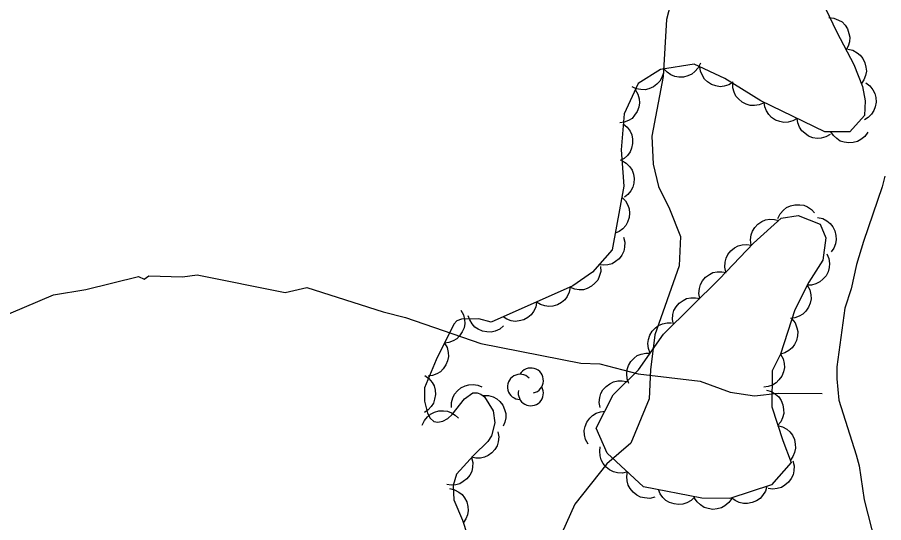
# Model space of a CAD drawing. Extents: x 282461 to 284471, y 5554090 to 5557646.
# Drawn here: x 283924.1 to 283994.8, y 5555538 to 5555579.2 of the extents above; entities that cross this region are included whole.
import ezdxf

# ---------------------------------------------------------------- set-up
doc = ezdxf.new("R2010")
doc.units = 0
for name, color, linetype in [('Niveau 1', 7, 'Continuous'), ('Niveau 22', 7, 'Continuous'), ('Niveau 4', 7, 'Continuous'), ('Niveau 44', 7, 'Continuous')]:
    doc.layers.add(name, color=color, linetype=linetype)

msp = doc.modelspace()

# ---------------------------------------------------------------- linework, layer by layer
at = {"layer": 'Niveau 1'}
msp.add_lwpolyline([(283978.57, 5555584.79), (283977.06, 5555579.01), (283976.81, 5555574.37), (283975.88, 5555569.5), (283975.98, 5555567.23), (283976.42, 5555565.41), (283977.33, 5555563.59), (283978.22, 5555561.32), (283978.1, 5555558.94), (283976.13, 5555553.29), (283975.78, 5555550.45), (283975.65, 5555548.07), (283974.15, 5555544.46), (283972.21, 5555542.77), (283969.58, 5555539.49), (283968.19, 5555536.33)], dxfattribs=at)
at = {"layer": 'Niveau 22'}
msp.add_lwpolyline([(283922.28, 5555554.56), (283927.06, 5555556.57), (283929.69, 5555557.01), (283933.98, 5555558.06), (283934.45, 5555557.83), (283934.84, 5555558.11), (283937.57, 5555558.04), (283938.78, 5555558.2), (283945.95, 5555556.75), (283947.71, 5555557.17), (283953.94, 5555555.18), (283955.76, 5555554.72), (283961.93, 5555552.58), (283970.09, 5555551), (283971.64, 5555550.93), (283974.76, 5555550.11), (283979.81, 5555549.52), (283982.26, 5555548.61), (283984.26, 5555548.31), (283986.19, 5555548.54), (283989.78, 5555548.5)], dxfattribs=at)
at = {"layer": 'Niveau 4'}
msp.add_lwpolyline([(283994.9, 5555566.23), (283994.67, 5555565.38), (283993.15, 5555560.91), (283992.59, 5555559.04), (283992.14, 5555557.06), (283991.63, 5555555.48), (283990.96, 5555550.68), (283990.96, 5555549.72), (283991.13, 5555547.96), (283992.56, 5555543.51), (283992.79, 5555542.6), (283993.19, 5555539.84), (283994.1, 5555536.34)], dxfattribs=at)
at = {"layer": 'Niveau 44'}
for points in [[(283988.77, 5555582.61), (283990.96, 5555577.99), (283992.36, 5555575.36), (283993.08, 5555573.55), (283993.28, 5555572.38), (283993.24, 5555571.2), (283992.03, 5555569.85), (283989.99, 5555569.87), (283984.77, 5555572.39), (283981.82, 5555574.22), (283979.32, 5555575.37), (283976.59, 5555574.94), (283974.76, 5555573.81), (283973.61, 5555571.33), (283973.37, 5555568.38), (283973.58, 5555565.43), (283972.64, 5555560.22), (283971.04, 5555558.42), (283969.44, 5555557.29), (283962.76, 5555554.33), (283961.76, 5555554.61), (283960.34, 5555554.57), (283959.96, 5555554.43), (283959.73, 5555554.16), (283958.28, 5555551.26), (283957.33, 5555548.97), (283957.32, 5555547.9), (283957.57, 5555546.92), (283957.78, 5555546.51), (283958.08, 5555546.23), (283958.42, 5555546.17), (283958.83, 5555546.25), (283959.23, 5555546.48), (283959.58, 5555546.81), (283960.59, 5555548.09), (283961.28, 5555548.56), (283961.63, 5555548.57), (283961.93, 5555548.47), (283962.21, 5555548.23), (283962.94, 5555547.1), (283963.07, 5555546.12), (283962.8, 5555545.07), (283962.5, 5555544.6), (283961.34, 5555543.49), (283959.93, 5555541.94), (283959.65, 5555541.01), (283959.73, 5555539.84), (283960.42, 5555538.17), (283961.21, 5555535.77)], [(283990.32, 5555579.19), (283990.74, 5555579.14), (283991.11, 5555578.98), (283991.4, 5555578.82), (283991.64, 5555578.56), (283991.84, 5555578.25), (283991.96, 5555577.88), (283992.03, 5555577.57), (283992, 5555577.21), (283991.9, 5555576.86), (283991.73, 5555576.54)], [(283991.87, 5555576.6), (283992.27, 5555576.51), (283992.63, 5555576.31), (283992.89, 5555576.11), (283993.1, 5555575.83), (283993.27, 5555575.5), (283993.35, 5555575.13), (283993.38, 5555574.8), (283993.31, 5555574.46), (283993.18, 5555574.11), (283992.98, 5555573.81)], [(283976.84, 5555575.09), (283976.82, 5555574.67), (283976.68, 5555574.29), (283976.53, 5555574), (283976.29, 5555573.74), (283976, 5555573.52), (283975.64, 5555573.38), (283975.33, 5555573.29), (283974.98, 5555573.3), (283974.61, 5555573.37), (283974.28, 5555573.52)], [(283979.84, 5555575.45), (283979.66, 5555575.07), (283979.39, 5555574.77), (283979.14, 5555574.56), (283978.82, 5555574.42), (283978.46, 5555574.33), (283978.07, 5555574.33), (283977.75, 5555574.37), (283977.43, 5555574.52), (283977.12, 5555574.72), (283976.88, 5555574.98)], [(283982.52, 5555573.9), (283982.16, 5555573.68), (283981.77, 5555573.58), (283981.44, 5555573.54), (283981.1, 5555573.6), (283980.75, 5555573.73), (283980.43, 5555573.94), (283980.18, 5555574.15), (283980, 5555574.45), (283979.86, 5555574.8), (283979.8, 5555575.15)], [(283985.03, 5555572.23), (283984.64, 5555572.06), (283984.24, 5555572.01), (283983.91, 5555572.01), (283983.57, 5555572.12), (283983.24, 5555572.28), (283982.96, 5555572.54), (283982.74, 5555572.78), (283982.59, 5555573.1), (283982.49, 5555573.45), (283982.48, 5555573.81)], [(283993.33, 5555573.85), (283993.67, 5555573.6), (283993.91, 5555573.28), (283994.08, 5555572.99), (283994.15, 5555572.65), (283994.17, 5555572.28), (283994.1, 5555571.9), (283994, 5555571.59), (283993.79, 5555571.31), (283993.53, 5555571.04), (283993.23, 5555570.85)], [(283974.52, 5555573.3), (283974.74, 5555572.94), (283974.84, 5555572.55), (283974.88, 5555572.22), (283974.82, 5555571.88), (283974.69, 5555571.53), (283974.47, 5555571.21), (283974.26, 5555570.96), (283973.96, 5555570.78), (283973.62, 5555570.64), (283973.26, 5555570.58)], [(283987.74, 5555570.96), (283987.38, 5555570.75), (283986.99, 5555570.65), (283986.66, 5555570.62), (283986.31, 5555570.69), (283985.97, 5555570.82), (283985.65, 5555571.04), (283985.41, 5555571.26), (283985.23, 5555571.56), (283985.09, 5555571.9), (283985.04, 5555572.26)], [(283990.44, 5555569.65), (283990.08, 5555569.44), (283989.69, 5555569.35), (283989.36, 5555569.32), (283989.01, 5555569.38), (283988.67, 5555569.51), (283988.35, 5555569.74), (283988.11, 5555569.95), (283987.93, 5555570.25), (283987.79, 5555570.6), (283987.74, 5555570.96)], [(283973.54, 5555570.51), (283973.87, 5555570.25), (283974.1, 5555569.91), (283974.25, 5555569.61), (283974.31, 5555569.27), (283974.31, 5555568.9), (283974.22, 5555568.53), (283974.1, 5555568.22), (283973.89, 5555567.94), (283973.61, 5555567.69), (283973.3, 5555567.52)], [(283993.49, 5555569.84), (283993.26, 5555569.49), (283992.94, 5555569.24), (283992.65, 5555569.07), (283992.31, 5555568.98), (283991.94, 5555568.95), (283991.57, 5555569.02), (283991.25, 5555569.11), (283990.96, 5555569.31), (283990.69, 5555569.57), (283990.49, 5555569.87)], [(283973.43, 5555567.52), (283973.79, 5555567.31), (283974.07, 5555567.01), (283974.26, 5555566.74), (283974.38, 5555566.41), (283974.43, 5555566.04), (283974.4, 5555565.66), (283974.33, 5555565.34), (283974.16, 5555565.04), (283973.93, 5555564.75), (283973.64, 5555564.52)], [(283973.42, 5555564.54), (283973.72, 5555564.24), (283973.91, 5555563.89), (283974.03, 5555563.58), (283974.06, 5555563.23), (283974.03, 5555562.86), (283973.9, 5555562.5), (283973.75, 5555562.21), (283973.51, 5555561.95), (283973.22, 5555561.73), (283972.89, 5555561.58)], [(283986.17, 5555562.78), (283986.34, 5555563.16), (283986.62, 5555563.46), (283986.87, 5555563.68), (283987.19, 5555563.82), (283987.55, 5555563.91), (283987.94, 5555563.91), (283988.27, 5555563.87), (283988.59, 5555563.73), (283988.9, 5555563.52), (283989.15, 5555563.26)], [(283986.38, 5555551.72), (283985.69, 5555550.36), (283985.68, 5555547.42), (283986.57, 5555544.69), (283987.25, 5555542.88), (283985.65, 5555541.07), (283982.23, 5555539.96), (283979.96, 5555539.97), (283975.19, 5555540.91), (283972.24, 5555543.64), (283971.34, 5555545.69), (283972.72, 5555548.4), (283974.78, 5555550.43), (283976.84, 5555553.36), (283981.41, 5555557.86), (283984.16, 5555560.79), (283986.44, 5555562.82), (283987.81, 5555563.04), (283989.62, 5555562.34), (283990.07, 5555561.21), (283989.83, 5555559.4), (283988.69, 5555557.59), (283987.54, 5555555.33), (283986.38, 5555551.72)], [(283989.4, 5555562.88), (283989.82, 5555562.79), (283990.17, 5555562.59), (283990.44, 5555562.39), (283990.65, 5555562.11), (283990.82, 5555561.77), (283990.9, 5555561.4), (283990.93, 5555561.07), (283990.86, 5555560.72), (283990.73, 5555560.37), (283990.52, 5555560.07)], [(283983.97, 5555560.62), (283983.92, 5555561.04), (283983.98, 5555561.45), (283984.08, 5555561.76), (283984.28, 5555562.06), (283984.53, 5555562.33), (283984.86, 5555562.54), (283985.16, 5555562.68), (283985.51, 5555562.73), (283985.88, 5555562.72), (283986.23, 5555562.63)], [(283973.56, 5555561.26), (283973.66, 5555560.85), (283973.65, 5555560.44), (283973.59, 5555560.12), (283973.43, 5555559.81), (283973.21, 5555559.51), (283972.91, 5555559.27), (283972.63, 5555559.09), (283972.29, 5555559), (283971.92, 5555558.97), (283971.57, 5555559.01)], [(283981.92, 5555558.4), (283981.83, 5555558.81), (283981.86, 5555559.22), (283981.93, 5555559.55), (283982.09, 5555559.86), (283982.32, 5555560.15), (283982.63, 5555560.39), (283982.91, 5555560.56), (283983.26, 5555560.64), (283983.63, 5555560.67), (283983.99, 5555560.61)], [(283990.15, 5555559.91), (283990.32, 5555559.52), (283990.37, 5555559.12), (283990.36, 5555558.78), (283990.26, 5555558.45), (283990.09, 5555558.12), (283989.83, 5555557.83), (283989.59, 5555557.61), (283989.26, 5555557.46), (283988.9, 5555557.36), (283988.54, 5555557.35)], [(283971.69, 5555558.88), (283971.7, 5555558.46), (283971.59, 5555558.07), (283971.46, 5555557.77), (283971.23, 5555557.5), (283970.95, 5555557.26), (283970.6, 5555557.09), (283970.3, 5555556.98), (283969.94, 5555556.97), (283969.58, 5555557.02), (283969.24, 5555557.15)], [(283979.79, 5555556.26), (283979.71, 5555556.68), (283979.76, 5555557.08), (283979.84, 5555557.41), (283980.02, 5555557.71), (283980.26, 5555557.99), (283980.58, 5555558.22), (283980.86, 5555558.37), (283981.21, 5555558.44), (283981.59, 5555558.45), (283981.94, 5555558.38)], [(283988.56, 5555557.34), (283988.77, 5555556.97), (283988.85, 5555556.57), (283988.88, 5555556.24), (283988.8, 5555555.89), (283988.66, 5555555.55), (283988.43, 5555555.24), (283988.21, 5555554.99), (283987.9, 5555554.82), (283987.55, 5555554.69), (283987.19, 5555554.64)], [(283969.21, 5555557.19), (283969.14, 5555556.78), (283968.96, 5555556.42), (283968.77, 5555556.15), (283968.49, 5555555.93), (283968.17, 5555555.75), (283967.8, 5555555.65), (283967.48, 5555555.61), (283967.13, 5555555.66), (283966.78, 5555555.78), (283966.47, 5555555.97)], [(283966.47, 5555555.97), (283966.4, 5555555.56), (283966.21, 5555555.2), (283966.02, 5555554.93), (283965.75, 5555554.71), (283965.43, 5555554.53), (283965.06, 5555554.44), (283964.73, 5555554.39), (283964.39, 5555554.45), (283964.03, 5555554.57), (283963.73, 5555554.76)], [(283977.63, 5555554.14), (283977.56, 5555554.56), (283977.6, 5555554.96), (283977.68, 5555555.29), (283977.86, 5555555.59), (283978.11, 5555555.87), (283978.42, 5555556.1), (283978.71, 5555556.25), (283979.06, 5555556.32), (283979.43, 5555556.33), (283979.79, 5555556.26)], [(283960.3, 5555555.3), (283960.51, 5555554.94), (283960.59, 5555554.54), (283960.62, 5555554.21), (283960.55, 5555553.87), (283960.41, 5555553.53), (283960.19, 5555553.22), (283959.97, 5555552.98), (283959.66, 5555552.8), (283959.32, 5555552.67), (283958.96, 5555552.62)], [(283963.78, 5555554.04), (283963.46, 5555553.77), (283963.09, 5555553.61), (283962.77, 5555553.52), (283962.42, 5555553.53), (283962.06, 5555553.6), (283961.71, 5555553.76), (283961.43, 5555553.93), (283961.2, 5555554.2), (283961.01, 5555554.51), (283960.89, 5555554.85)], [(283987.3, 5555554.6), (283987.56, 5555554.27), (283987.71, 5555553.88), (283987.79, 5555553.56), (283987.77, 5555553.21), (283987.69, 5555552.84), (283987.51, 5555552.5), (283987.33, 5555552.23), (283987.05, 5555552.01), (283986.73, 5555551.82), (283986.38, 5555551.72)], [(283975.74, 5555551.8), (283975.59, 5555552.19), (283975.56, 5555552.6), (283975.59, 5555552.93), (283975.71, 5555553.27), (283975.9, 5555553.59), (283976.17, 5555553.86), (283976.42, 5555554.07), (283976.75, 5555554.2), (283977.12, 5555554.28), (283977.48, 5555554.27)], [(283958.96, 5555552.62), (283959.17, 5555552.26), (283959.25, 5555551.86), (283959.28, 5555551.53), (283959.21, 5555551.19), (283959.07, 5555550.84), (283958.85, 5555550.53), (283958.63, 5555550.29), (283958.32, 5555550.12), (283957.98, 5555549.99), (283957.62, 5555549.94)], [(283974, 5555549.33), (283973.85, 5555549.72), (283973.83, 5555550.13), (283973.85, 5555550.46), (283973.97, 5555550.79), (283974.16, 5555551.11), (283974.43, 5555551.39), (283974.68, 5555551.6), (283975.01, 5555551.73), (283975.38, 5555551.8), (283975.74, 5555551.8)], [(283986.38, 5555551.72), (283986.58, 5555551.35), (283986.67, 5555550.95), (283986.7, 5555550.62), (283986.62, 5555550.27), (283986.48, 5555549.93), (283986.25, 5555549.62), (283986.03, 5555549.37), (283985.72, 5555549.2), (283985.37, 5555549.07), (283985.01, 5555549.02)], [(283957.34, 5555549.97), (283957.68, 5555549.73), (283957.94, 5555549.42), (283958.11, 5555549.13), (283958.19, 5555548.79), (283958.22, 5555548.42), (283958.15, 5555548.05), (283958.06, 5555547.73), (283957.87, 5555547.44), (283957.61, 5555547.17), (283957.31, 5555546.97)], [(283971.66, 5555547.36), (283971.59, 5555547.77), (283971.63, 5555548.18), (283971.71, 5555548.5), (283971.89, 5555548.81), (283972.14, 5555549.09), (283972.45, 5555549.31), (283972.74, 5555549.47), (283973.09, 5555549.54), (283973.46, 5555549.55), (283973.82, 5555549.48)], [(283959.52, 5555547.36), (283959.52, 5555547.78), (283959.64, 5555548.17), (283959.78, 5555548.47), (283960.01, 5555548.74), (283960.29, 5555548.97), (283960.64, 5555549.13), (283960.95, 5555549.23), (283961.3, 5555549.24), (283961.67, 5555549.18), (283962, 5555549.05)], [(283985.23, 5555548.79), (283985.64, 5555548.67), (283985.98, 5555548.45), (283986.23, 5555548.24), (283986.43, 5555547.94), (283986.57, 5555547.6), (283986.63, 5555547.21), (283986.64, 5555546.88), (283986.55, 5555546.54), (283986.39, 5555546.2), (283986.17, 5555545.92)], [(283962.12, 5555548.36), (283962.54, 5555548.36), (283962.93, 5555548.23), (283963.22, 5555548.09), (283963.48, 5555547.85), (283963.71, 5555547.56), (283963.86, 5555547.21), (283963.96, 5555546.89), (283963.96, 5555546.54), (283963.89, 5555546.18), (283963.75, 5555545.85)], [(283957.14, 5555545.92), (283957.31, 5555546.31), (283957.57, 5555546.62), (283957.81, 5555546.84), (283958.13, 5555546.99), (283958.48, 5555547.1), (283958.87, 5555547.1), (283959.19, 5555547.08), (283959.52, 5555546.94), (283959.83, 5555546.75), (283960.09, 5555546.5)], [(283970.68, 5555544.39), (283970.47, 5555544.75), (283970.39, 5555545.15), (283970.36, 5555545.49), (283970.44, 5555545.83), (283970.58, 5555546.18), (283970.81, 5555546.49), (283971.03, 5555546.73), (283971.34, 5555546.91), (283971.69, 5555547.03), (283972.05, 5555547.08)], [(283963.32, 5555545.39), (283963.39, 5555544.97), (283963.34, 5555544.57), (283963.26, 5555544.25), (283963.07, 5555543.95), (283962.83, 5555543.67), (283962.51, 5555543.46), (283962.22, 5555543.31), (283961.88, 5555543.24), (283961.51, 5555543.24), (283961.15, 5555543.31)], [(283986.12, 5555545.9), (283986.53, 5555545.8), (283986.88, 5555545.59), (283987.14, 5555545.39), (283987.35, 5555545.1), (283987.51, 5555544.76), (283987.58, 5555544.38), (283987.61, 5555544.06), (283987.53, 5555543.71), (283987.39, 5555543.36), (283987.18, 5555543.07)], [(283973.89, 5555542.11), (283973.48, 5555542.02), (283973.07, 5555542.04), (283972.74, 5555542.11), (283972.43, 5555542.28), (283972.14, 5555542.5), (283971.9, 5555542.81), (283971.73, 5555543.09), (283971.65, 5555543.44), (283971.62, 5555543.81), (283971.67, 5555544.17)], [(283961.17, 5555543.3), (283961.27, 5555542.89), (283961.24, 5555542.49), (283961.18, 5555542.16), (283961.02, 5555541.85), (283960.79, 5555541.56), (283960.49, 5555541.32), (283960.22, 5555541.15), (283959.87, 5555541.06), (283959.5, 5555541.03), (283959.15, 5555541.08)], [(283987.38, 5555543.03), (283987.49, 5555542.62), (283987.47, 5555542.21), (283987.41, 5555541.89), (283987.25, 5555541.57), (283987.03, 5555541.27), (283986.73, 5555541.03), (283986.45, 5555540.85), (283986.11, 5555540.76), (283985.74, 5555540.72), (283985.38, 5555540.77)], [(283976.11, 5555540.06), (283975.7, 5555539.96), (283975.29, 5555539.99), (283974.96, 5555540.06), (283974.65, 5555540.22), (283974.36, 5555540.45), (283974.12, 5555540.76), (283973.95, 5555541.04), (283973.86, 5555541.38), (283973.84, 5555541.75), (283973.89, 5555542.11)], [(283959.36, 5555540.75), (283959.76, 5555540.66), (283960.12, 5555540.47), (283960.39, 5555540.27), (283960.6, 5555539.99), (283960.77, 5555539.67), (283960.86, 5555539.29), (283960.89, 5555538.97), (283960.83, 5555538.62), (283960.7, 5555538.28), (283960.5, 5555537.98)], [(283979.38, 5555540.08), (283979.09, 5555539.79), (283978.72, 5555539.6), (283978.41, 5555539.48), (283978.06, 5555539.46), (283977.69, 5555539.5), (283977.33, 5555539.63), (283977.03, 5555539.78), (283976.78, 5555540.03), (283976.56, 5555540.33), (283976.42, 5555540.67)], [(283985.26, 5555540.94), (283985.15, 5555540.54), (283984.92, 5555540.2), (283984.71, 5555539.94), (283984.41, 5555539.75), (283984.07, 5555539.61), (283983.68, 5555539.55), (283983.36, 5555539.54), (283983.01, 5555539.63), (283982.67, 5555539.79), (283982.39, 5555540.01)], [(283982.4, 5555539.96), (283982.16, 5555539.61), (283981.84, 5555539.36), (283981.55, 5555539.18), (283981.21, 5555539.09), (283980.84, 5555539.06), (283980.46, 5555539.13), (283980.14, 5555539.22), (283979.85, 5555539.42), (283979.58, 5555539.67), (283979.37, 5555539.97)]]:
    msp.add_lwpolyline(points, dxfattribs=at)
for centre, start, end in [((283966.001, 5555549.565), 282.26917, 149.72625), ((283965.118, 5555549.052), 44.11537, 269.80396), ((283966.001, 5555548.538), 166.93686, 29.62122)]:
    msp.add_arc(centre, 1.027, start, end, dxfattribs=at)

doc.saveas('drawing.dxf')
